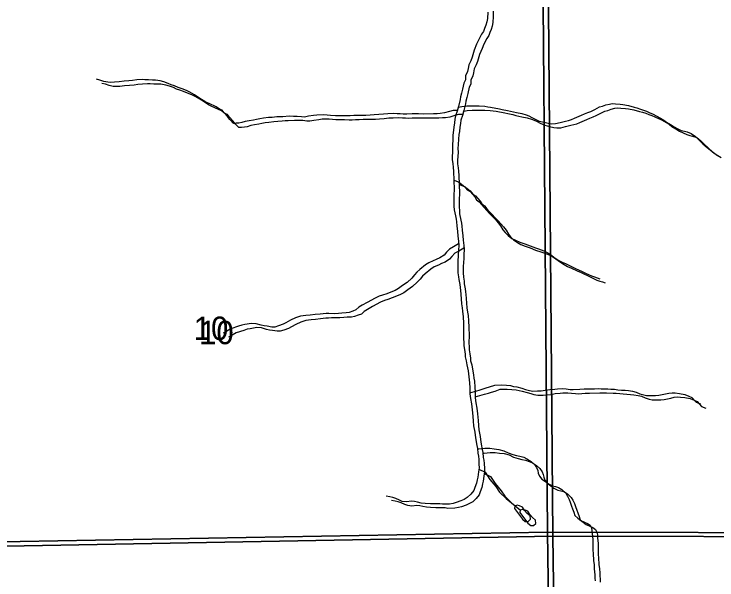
# Model space of a CAD drawing. Extents: x -21.1 to 50.3, y 0 to 22.1.
# Drawn here: x 47.215 to 48.475, y 17.623 to 18.636 of the extents above; entities that cross this region are included whole.
import ezdxf

# ---------------------------------------------------------------- set-up
doc = ezdxf.new("R2010")
doc.units = 0
for name, color, linetype in [('GM_X_Minor_Lake', 7, 'Continuous'), ('GM_X_Minor_River', 7, 'Continuous'), ('GM_X_Section', 7, 'Continuous'), ('GM_X_Section_Text', 7, 'Continuous')]:
    doc.layers.add(name, color=color, linetype=linetype)

msp = doc.modelspace()

# ---------------------------------------------------------------- linework, layer by layer
at = {"layer": 'GM_X_Minor_Lake'}
for points in [[(48.1265, 17.7322), (48.1315, 17.728), (48.1368, 17.7281), (48.1406, 17.7319), (48.1401, 17.738), (48.1347, 17.7425), (48.1298, 17.7478), (48.1263, 17.7538), (48.1213, 17.756), (48.1168, 17.7571), (48.1126, 17.7555), (48.1123, 17.7514)], [(48.1123, 17.7514), (48.1265, 17.7322)], [(48.1362, 17.7247), (48.1411, 17.7205), (48.1464, 17.7206), (48.1502, 17.7244), (48.1497, 17.7305), (48.1444, 17.735), (48.1394, 17.7403), (48.1359, 17.7463), (48.131, 17.7485), (48.1264, 17.7496), (48.1222, 17.748), (48.1219, 17.7439)], [(48.1219, 17.7439), (48.1362, 17.7247)]]:
    msp.add_lwpolyline(points, dxfattribs=at)
at = {"layer": 'GM_X_Minor_River'}
for points in [[(48.0642, 18.6395), (48.0635, 18.6285), (48.0624, 18.6224), (48.0609, 18.6163), (48.0583, 18.6106), (48.0568, 18.6053), (48.053, 18.6004), (48.0477, 18.5897), (48.0443, 18.5824), (48.0398, 18.5714), (48.0361, 18.5589), (48.0338, 18.5528), (48.0305, 18.5455), (48.029, 18.5387), (48.0279, 18.5334), (48.0245, 18.5254), (48.0241, 18.5185), (48.0215, 18.5128), (48.0189, 18.5018), (48.017, 18.4945), (48.0152, 18.4881), (48.0148, 18.4831), (48.0118, 18.471), (48.0092, 18.4622), (48.0066, 18.4538), (48.0055, 18.4481), (48.0044, 18.4413), (48.0037, 18.4337), (48.0029, 18.4284), (48.0019, 18.4196), (48.0015, 18.4105), (48.0012, 18.4029), (48.0012, 18.3965), (48.0009, 18.3885), (48.0005, 18.382), (48.0006, 18.3759), (48.0018, 18.3683), (48.0022, 18.3623), (48.003, 18.3547), (48.003, 18.3497), (48.0034, 18.344), (48.0035, 18.3345), (48.0039, 18.3266), (48.0039, 18.3197), (48.0032, 18.3148), (48.0033, 18.2981), (48.0037, 18.2924), (48.0041, 18.2859), (48.0065, 18.2749), (48.0073, 18.2692), (48.008, 18.2643), (48.0085, 18.2571), (48.01, 18.2468), (48.0105, 18.2392), (48.0117, 18.2294), (48.0121, 18.2229), (48.0118, 18.2126), (48.0114, 18.2062), (48.0104, 18.1917), (48.0104, 18.1857), (48.0108, 18.1807), (48.0108, 18.1728)], [(48.0738, 18.6415), (48.0738, 18.632), (48.0731, 18.621), (48.072, 18.6149), (48.0705, 18.6088), (48.0679, 18.6031), (48.0664, 18.5978), (48.0626, 18.5928), (48.0574, 18.5822), (48.054, 18.5749), (48.0495, 18.5639), (48.0457, 18.5513), (48.0435, 18.5453), (48.0401, 18.538), (48.0386, 18.5312), (48.0375, 18.5259), (48.0341, 18.5179), (48.0338, 18.511), (48.0311, 18.5053), (48.0285, 18.4943), (48.0267, 18.487), (48.0248, 18.4806), (48.0245, 18.4756), (48.0215, 18.4635), (48.0189, 18.4547), (48.0162, 18.4463), (48.0151, 18.4406), (48.014, 18.4338), (48.0133, 18.4262), (48.0126, 18.4209), (48.0115, 18.4121), (48.0112, 18.403), (48.0108, 18.3954), (48.0109, 18.3889), (48.0105, 18.381), (48.0102, 18.3745), (48.0102, 18.3684), (48.0114, 18.3608), (48.0118, 18.3548), (48.0126, 18.3472), (48.0126, 18.3422), (48.0131, 18.3365), (48.0131, 18.327), (48.0135, 18.3191), (48.0136, 18.3122), (48.0128, 18.3073), (48.0129, 18.2906), (48.0133, 18.2849), (48.0138, 18.2784), (48.0161, 18.2674), (48.0169, 18.2617), (48.0177, 18.2568), (48.0181, 18.2496), (48.0197, 18.2393), (48.0201, 18.2317), (48.0213, 18.2219), (48.0217, 18.2154), (48.0214, 18.2051), (48.0211, 18.1987), (48.02, 18.1842), (48.02, 18.1782), (48.0204, 18.1732), (48.0205, 18.1653)], [(48.0097, 18.4638), (48.0024, 18.4637), (47.9959, 18.4621), (47.9868, 18.4594), (47.9788, 18.4582), (47.9735, 18.4578), (47.967, 18.4574), (47.9487, 18.4573), (47.94, 18.4577), (47.9289, 18.4576), (47.919, 18.4572), (47.9126, 18.4571), (47.9072, 18.4575), (47.9019, 18.4574), (47.8954, 18.4582), (47.8852, 18.4577), (47.8775, 18.4573), (47.8688, 18.4565), (47.8604, 18.4557), (47.8536, 18.4553), (47.8456, 18.4549), (47.8315, 18.4548), (47.8243, 18.4544), (47.8178, 18.4543), (47.8117, 18.4539), (47.8064, 18.4539), (47.7976, 18.4542), (47.7912, 18.4542), (47.7824, 18.4545), (47.7763, 18.4552), (47.7706, 18.4556), (47.7577, 18.4555), (47.752, 18.4547), (47.7432, 18.4532), (47.7356, 18.452), (47.7307, 18.4523), (47.723, 18.453), (47.7162, 18.453), (47.7082, 18.4533), (47.6972, 18.4525), (47.6914, 18.4525), (47.6865, 18.4521), (47.6781, 18.4513), (47.6713, 18.4509), (47.6622, 18.4497), (47.6557, 18.4489), (47.6496, 18.4477), (47.6443, 18.4465), (47.6367, 18.4454), (47.6298, 18.4442), (47.6234, 18.4422), (47.6184, 18.4411), (47.6135, 18.4407), (47.6085, 18.4406), (47.602, 18.4474), (47.5978, 18.4527), (47.5921, 18.4592), (47.5882, 18.4641), (47.5833, 18.466), (47.5775, 18.4705), (47.5653, 18.4761), (47.5592, 18.4787), (47.5543, 18.4814), (47.5466, 18.4866), (47.539, 18.4915), (47.5302, 18.4964), (47.5245, 18.4994), (47.5168, 18.5024), (47.5096, 18.5051), (47.5031, 18.5077), (47.497, 18.5095), (47.4917, 18.5122), (47.484, 18.5148), (47.4775, 18.5167), (47.4688, 18.5181), (47.4635, 18.5181), (47.4562, 18.5184), (47.4497, 18.5188), (47.4448, 18.5191), (47.4357, 18.5183), (47.4277, 18.5175), (47.4212, 18.5167), (47.4128, 18.5159), (47.4037, 18.5151), (47.3953, 18.5143), (47.3889, 18.5139), (47.3835, 18.5142), (47.3763, 18.5157), (47.3694, 18.518), (47.3633, 18.5195)], [(48.0193, 18.4563), (48.012, 18.4562), (48.0055, 18.4546), (47.9964, 18.4519), (47.9884, 18.4507), (47.9831, 18.4503), (47.9766, 18.4499), (47.9584, 18.4498), (47.9496, 18.4502), (47.9386, 18.4501), (47.9287, 18.4497), (47.9222, 18.4496), (47.9169, 18.45), (47.9115, 18.4499), (47.9051, 18.4507), (47.8948, 18.4502), (47.8872, 18.4498), (47.8784, 18.449), (47.8701, 18.4482), (47.8632, 18.4478), (47.8552, 18.4474), (47.8411, 18.4473), (47.8339, 18.4469), (47.8274, 18.4468), (47.8214, 18.4464), (47.816, 18.4464), (47.8073, 18.4467), (47.8008, 18.4467), (47.792, 18.447), (47.7859, 18.4477), (47.7802, 18.4481), (47.7673, 18.448), (47.7616, 18.4472), (47.7528, 18.4457), (47.7452, 18.4445), (47.7403, 18.4448), (47.7327, 18.4455), (47.7258, 18.4455), (47.7178, 18.4458), (47.7068, 18.445), (47.7011, 18.445), (47.6961, 18.4446), (47.6878, 18.4438), (47.6809, 18.4434), (47.6718, 18.4422), (47.6653, 18.4414), (47.6592, 18.4402), (47.6539, 18.439), (47.6463, 18.4379), (47.6395, 18.4367), (47.633, 18.4347), (47.6281, 18.4336), (47.6231, 18.4332), (47.6182, 18.4331), (47.6117, 18.4399), (47.6074, 18.4452), (47.6017, 18.4517), (47.5979, 18.4566), (47.5929, 18.4585), (47.5872, 18.463), (47.575, 18.4686), (47.5689, 18.4712), (47.5639, 18.4739), (47.5562, 18.4791), (47.5486, 18.484), (47.5398, 18.4889), (47.5341, 18.4919), (47.5265, 18.4949), (47.5192, 18.4976), (47.5127, 18.5002), (47.5066, 18.502), (47.5013, 18.5047), (47.4937, 18.5073), (47.4872, 18.5092), (47.4784, 18.5106), (47.4731, 18.5106), (47.4659, 18.5109), (47.4594, 18.5113), (47.4544, 18.5116), (47.4453, 18.5108), (47.4373, 18.51), (47.4308, 18.5092), (47.4225, 18.5084), (47.4133, 18.5076), (47.405, 18.5068), (47.3985, 18.5064), (47.3932, 18.5067), (47.3859, 18.5082), (47.3791, 18.5105), (47.373, 18.5119)], [(48.0111, 18.4685), (48.0118, 18.4698), (48.0179, 18.471), (48.0267, 18.4718), (48.0491, 18.4719), (48.0587, 18.4712), (48.0644, 18.4705), (48.0693, 18.4698), (48.0853, 18.4668), (48.0903, 18.4657), (48.0994, 18.4638), (48.1048, 18.4624), (48.1154, 18.4601), (48.125, 18.4583), (48.133, 18.4557), (48.1379, 18.4538), (48.1433, 18.4512), (48.1482, 18.4485), (48.1566, 18.4448), (48.165, 18.4426), (48.1726, 18.4407), (48.1784, 18.44), (48.1856, 18.4404), (48.1939, 18.4423), (48.2034, 18.4447), (48.2088, 18.4458), (48.2141, 18.4474), (48.2194, 18.4497), (48.2323, 18.4551), (48.2376, 18.4574), (48.2433, 18.4601), (48.249, 18.462), (48.2562, 18.4655), (48.2646, 18.4701), (48.2695, 18.4712), (48.276, 18.4735), (48.2821, 18.4751), (48.287, 18.4759), (48.2931, 18.4755), (48.3015, 18.4748), (48.3064, 18.4741), (48.3163, 18.4726), (48.3263, 18.4696), (48.3316, 18.4682), (48.3377, 18.4663), (48.3434, 18.464), (48.3488, 18.4622), (48.3537, 18.4599), (48.3606, 18.4569), (48.3659, 18.4543), (48.374, 18.4498), (48.3797, 18.4464), (48.3846, 18.4426), (48.3915, 18.4385), (48.3984, 18.4343), (48.4049, 18.4309), (48.411, 18.4279), (48.4167, 18.4265), (48.4217, 18.4253), (48.4289, 18.4227), (48.4362, 18.4171), (48.4423, 18.411), (48.4496, 18.4042), (48.4572, 18.3974), (48.466, 18.3903), (48.4737, 18.385), (48.4824, 18.3793)], [(48.0207, 18.461), (48.0215, 18.4623), (48.0276, 18.4635), (48.0363, 18.4643), (48.0588, 18.4644), (48.0683, 18.4637), (48.074, 18.463), (48.079, 18.4623), (48.095, 18.4593), (48.0999, 18.4582), (48.1091, 18.4563), (48.1144, 18.4549), (48.1251, 18.4526), (48.1346, 18.4508), (48.1426, 18.4482), (48.1476, 18.4463), (48.1529, 18.4437), (48.1579, 18.441), (48.1663, 18.4373), (48.1747, 18.4351), (48.1823, 18.4332), (48.188, 18.4325), (48.1952, 18.4329), (48.2036, 18.4348), (48.2131, 18.4372), (48.2184, 18.4383), (48.2237, 18.4399), (48.229, 18.4422), (48.242, 18.4476), (48.2473, 18.4499), (48.253, 18.4526), (48.2587, 18.4545), (48.2659, 18.458), (48.2742, 18.4626), (48.2792, 18.4637), (48.2856, 18.466), (48.2917, 18.4676), (48.2967, 18.4684), (48.3027, 18.468), (48.3111, 18.4673), (48.3161, 18.4666), (48.326, 18.4651), (48.3359, 18.4621), (48.3412, 18.4607), (48.3473, 18.4588), (48.3531, 18.4565), (48.3584, 18.4547), (48.3634, 18.4524), (48.3702, 18.4494), (48.3756, 18.4468), (48.3836, 18.4423), (48.3893, 18.4389), (48.3943, 18.4351), (48.4012, 18.431), (48.408, 18.4268), (48.4145, 18.4234), (48.4206, 18.4204), (48.4263, 18.419), (48.4313, 18.4178), (48.4386, 18.4152), (48.4458, 18.4096), (48.4519, 18.4035), (48.4592, 18.3967), (48.4669, 18.3899), (48.4757, 18.3828)], [(48.0034, 18.3387), (48.0118, 18.3357), (48.0172, 18.332), (48.0233, 18.3271), (48.0275, 18.3214), (48.0329, 18.3184), (48.0409, 18.3089), (48.044, 18.304), (48.049, 18.3002), (48.0528, 18.2953), (48.0578, 18.29), (48.0624, 18.2847), (48.0673, 18.2794), (48.0735, 18.2734), (48.0781, 18.2685), (48.083, 18.2628), (48.0873, 18.2571), (48.0915, 18.2499), (48.0953, 18.245), (48.1007, 18.2397), (48.1076, 18.2348), (48.114, 18.2314), (48.1217, 18.2281), (48.1305, 18.2251), (48.14, 18.2213), (48.1495, 18.218), (48.1549, 18.2161), (48.1644, 18.2127), (48.1709, 18.2097), (48.1766, 18.2059), (48.185, 18.1995), (48.1915, 18.1954), (48.1973, 18.192), (48.2049, 18.189), (48.2144, 18.1841), (48.2217, 18.1811), (48.2266, 18.1785), (48.2331, 18.1755), (48.2392, 18.1725), (48.245, 18.1699), (48.2503, 18.1676), (48.2553, 18.1657), (48.2602, 18.1642), (48.2652, 18.1624)], [(48.0131, 18.3312), (48.0215, 18.3282), (48.0268, 18.3245), (48.0329, 18.3196), (48.0372, 18.3139), (48.0425, 18.3109), (48.0506, 18.3014), (48.0536, 18.2965), (48.0586, 18.2927), (48.0624, 18.2878), (48.0674, 18.2825), (48.072, 18.2772), (48.077, 18.2719), (48.0831, 18.2659), (48.0877, 18.261), (48.0927, 18.2553), (48.0969, 18.2496), (48.1011, 18.2424), (48.105, 18.2375), (48.1103, 18.2322), (48.1172, 18.2273), (48.1237, 18.2239), (48.1313, 18.2206), (48.1401, 18.2176), (48.1496, 18.2138), (48.1592, 18.2105), (48.1645, 18.2086), (48.174, 18.2052), (48.1805, 18.2022), (48.1863, 18.1984), (48.1947, 18.192), (48.2012, 18.1879), (48.2069, 18.1845), (48.2145, 18.1815), (48.2241, 18.1766), (48.2313, 18.1736), (48.2363, 18.171), (48.2428, 18.168), (48.2489, 18.165), (48.2546, 18.1624), (48.2599, 18.1601), (48.2649, 18.1582), (48.2698, 18.1567), (48.2748, 18.1549)], [(48.012, 18.2248), (48.003, 18.2194), (47.9958, 18.2156), (47.9905, 18.2099), (47.9859, 18.2049), (47.9783, 18.1999), (47.9719, 18.1972), (47.9662, 18.1945), (47.9586, 18.1911), (47.9525, 18.1872), (47.9427, 18.1788), (47.9374, 18.1743), (47.9332, 18.1693), (47.9279, 18.1636), (47.9196, 18.1559), (47.9112, 18.1502), (47.904, 18.1448), (47.898, 18.1417), (47.8908, 18.1387), (47.8832, 18.1356), (47.8756, 18.1329), (47.8695, 18.131), (47.8626, 18.1279), (47.8482, 18.1202), (47.8391, 18.1152), (47.833, 18.1114), (47.8281, 18.1068), (47.8224, 18.1045), (47.816, 18.1022), (47.8106, 18.1014), (47.8027, 18.101), (47.7966, 18.1005), (47.7893, 18.0997), (47.7794, 18.1001), (47.7745, 18.1), (47.7692, 18.0996), (47.7642, 18.0992), (47.7551, 18.0984), (47.746, 18.0972), (47.738, 18.0964), (47.7288, 18.0952), (47.7197, 18.0925), (47.711, 18.0883), (47.7026, 18.0837), (47.6977, 18.081), (47.6894, 18.0779), (47.6825, 18.076), (47.6772, 18.076), (47.6688, 18.0774), (47.6635, 18.0782), (47.6581, 18.0793), (47.649, 18.0819), (47.641, 18.0826), (47.6288, 18.0806), (47.6235, 18.0795), (47.6174, 18.0775), (47.6037, 18.0729), (47.5965, 18.0687), (47.5901, 18.0652)], [(48.0216, 18.2173), (48.0126, 18.2119), (48.0054, 18.2081), (48.0001, 18.2024), (47.9956, 18.1974), (47.988, 18.1924), (47.9815, 18.1897), (47.9758, 18.187), (47.9682, 18.1836), (47.9622, 18.1797), (47.9523, 18.1713), (47.947, 18.1668), (47.9428, 18.1618), (47.9376, 18.1561), (47.9292, 18.1484), (47.9209, 18.1427), (47.9137, 18.1373), (47.9076, 18.1342), (47.9004, 18.1312), (47.8928, 18.1281), (47.8852, 18.1254), (47.8791, 18.1235), (47.8723, 18.1204), (47.8579, 18.1127), (47.8488, 18.1077), (47.8427, 18.1039), (47.8378, 18.0993), (47.8321, 18.097), (47.8256, 18.0947), (47.8203, 18.0939), (47.8123, 18.0935), (47.8062, 18.093), (47.799, 18.0922), (47.7891, 18.0926), (47.7841, 18.0925), (47.7788, 18.0921), (47.7739, 18.0917), (47.7647, 18.0909), (47.7556, 18.0897), (47.7476, 18.0889), (47.7385, 18.0877), (47.7294, 18.085), (47.7206, 18.0808), (47.7123, 18.0762), (47.7073, 18.0735), (47.699, 18.0704), (47.6922, 18.0685), (47.6868, 18.0685), (47.6784, 18.0699), (47.6731, 18.0707), (47.6678, 18.0718), (47.6586, 18.0744), (47.6506, 18.0751), (47.6385, 18.0731), (47.6331, 18.072), (47.6271, 18.07), (47.6134, 18.0654), (47.6062, 18.0612), (47.5997, 18.0577)], [(48.0108, 18.1728), (48.012, 18.1659), (48.0124, 18.161), (48.014, 18.1519), (48.0148, 18.1466), (48.0152, 18.1416), (48.016, 18.1348), (48.0172, 18.1177), (48.0184, 18.1101), (48.0192, 18.1044), (48.02, 18.0945), (48.0209, 18.0832), (48.0209, 18.068), (48.0206, 18.0558), (48.0211, 18.0474), (48.0215, 18.0425), (48.0223, 18.0357), (48.0235, 18.0277), (48.0239, 18.0228), (48.0258, 18.0156), (48.027, 18.0084), (48.029, 17.9977), (48.0297, 17.992), (48.0305, 17.9867), (48.0314, 17.9761), (48.0318, 17.967), (48.0322, 17.9567), (48.0334, 17.948), (48.035, 17.9385), (48.0362, 17.9279), (48.0374, 17.9165), (48.0378, 17.9074), (48.0386, 17.8994), (48.041, 17.8876), (48.0418, 17.8823), (48.043, 17.874), (48.0445, 17.8641), (48.0457, 17.8588), (48.0465, 17.8501), (48.0477, 17.8451), (48.0481, 17.839), (48.0485, 17.8303), (48.0486, 17.8242), (48.0475, 17.8166), (48.0464, 17.8075), (48.0453, 17.8026), (48.0438, 17.7965), (48.0412, 17.7885), (48.0393, 17.7832), (48.0336, 17.7767), (48.0276, 17.7709), (48.0219, 17.7675), (48.0158, 17.7648), (48.0074, 17.7617), (48.0021, 17.7602), (47.9957, 17.759), (47.9831, 17.7589), (47.9781, 17.7596), (47.9618, 17.7596), (47.9519, 17.7603), (47.9446, 17.761), (47.9382, 17.7625), (47.9328, 17.7636), (47.9275, 17.7643), (47.9187, 17.7631), (47.9111, 17.7638), (47.9062, 17.7661), (47.8993, 17.7691), (47.894, 17.7706), (47.8886, 17.7721), (47.8821, 17.7732)], [(48.0205, 18.1653), (48.0217, 18.1584), (48.0221, 18.1535), (48.0236, 18.1444), (48.0244, 18.1391), (48.0248, 18.1341), (48.0256, 18.1273), (48.0269, 18.1102), (48.0281, 18.1026), (48.0289, 18.0969), (48.0297, 18.087), (48.0305, 18.0757), (48.0306, 18.0605), (48.0303, 18.0483), (48.0307, 18.0399), (48.0311, 18.035), (48.0319, 18.0282), (48.0331, 18.0202), (48.0335, 18.0153), (48.0354, 18.0081), (48.0366, 18.0009), (48.0386, 17.9902), (48.0394, 17.9845), (48.0402, 17.9792), (48.041, 17.9686), (48.0414, 17.9595), (48.0419, 17.9492), (48.0431, 17.9405), (48.0446, 17.931), (48.0458, 17.9204), (48.047, 17.909), (48.0475, 17.8999), (48.0483, 17.8919), (48.0506, 17.8801), (48.0514, 17.8748), (48.0526, 17.8665), (48.0542, 17.8566), (48.0554, 17.8513), (48.0562, 17.8426), (48.0573, 17.8376), (48.0577, 17.8315), (48.0582, 17.8228), (48.0582, 17.8167), (48.0571, 17.8091), (48.056, 17.8), (48.0549, 17.7951), (48.0534, 17.789), (48.0508, 17.781), (48.0489, 17.7757), (48.0433, 17.7692), (48.0372, 17.7634), (48.0315, 17.76), (48.0254, 17.7573), (48.0171, 17.7542), (48.0118, 17.7527), (48.0053, 17.7515), (47.9927, 17.7514), (47.9878, 17.7521), (47.9714, 17.7521), (47.9615, 17.7528), (47.9543, 17.7535), (47.9478, 17.755), (47.9425, 17.7561), (47.9371, 17.7568), (47.9284, 17.7556), (47.9208, 17.7563), (47.9158, 17.7586), (47.9089, 17.7616), (47.9036, 17.7631), (47.8983, 17.7646), (47.8918, 17.7657)], [(48.0322, 17.9585), (48.0486, 17.9633), (48.0562, 17.9652), (48.0611, 17.9671), (48.0676, 17.9687), (48.0771, 17.9722), (48.0892, 17.9726), (48.0976, 17.9719), (48.1052, 17.9712), (48.1106, 17.9697), (48.1163, 17.969), (48.125, 17.9663), (48.1319, 17.9645), (48.1369, 17.963), (48.1441, 17.9615), (48.1536, 17.9616), (48.1601, 17.962), (48.1673, 17.9628), (48.1753, 17.9643), (48.1841, 17.9651), (48.1894, 17.9656), (48.1981, 17.966), (48.2046, 17.9653), (48.2118, 17.9645), (48.2172, 17.9642), (48.2294, 17.965), (48.237, 17.9654), (48.2556, 17.9655), (48.2625, 17.966), (48.2674, 17.9656), (48.2796, 17.9653), (48.2845, 17.9649), (48.291, 17.9646), (48.2975, 17.9639), (48.3036, 17.9631), (48.3104, 17.9628), (48.3162, 17.9624), (48.3238, 17.961), (48.3299, 17.9595), (48.3364, 17.9565), (48.344, 17.9546), (48.3489, 17.9535), (48.3585, 17.9532), (48.3645, 17.9532), (48.3706, 17.954), (48.3828, 17.9564), (48.3885, 17.9579), (48.3946, 17.9583), (48.3999, 17.958), (48.4075, 17.9572), (48.4174, 17.9554), (48.4247, 17.9524), (48.4297, 17.9501), (48.4377, 17.9415), (48.4453, 17.9385)], [(48.0418, 17.951), (48.0582, 17.9558), (48.0658, 17.9577), (48.0707, 17.9596), (48.0772, 17.9612), (48.0867, 17.9647), (48.0989, 17.9651), (48.1073, 17.9644), (48.1149, 17.9637), (48.1202, 17.9622), (48.1259, 17.9615), (48.1347, 17.9588), (48.1416, 17.957), (48.1465, 17.9555), (48.1537, 17.954), (48.1633, 17.9541), (48.1697, 17.9545), (48.177, 17.9553), (48.1849, 17.9568), (48.1937, 17.9576), (48.199, 17.9581), (48.2078, 17.9585), (48.2142, 17.9578), (48.2215, 17.957), (48.2268, 17.9567), (48.239, 17.9575), (48.2466, 17.9579), (48.2653, 17.958), (48.2721, 17.9585), (48.2771, 17.9581), (48.2892, 17.9578), (48.2942, 17.9574), (48.3007, 17.9571), (48.3071, 17.9564), (48.3132, 17.9556), (48.3201, 17.9553), (48.3258, 17.9549), (48.3334, 17.9535), (48.3395, 17.952), (48.346, 17.949), (48.3536, 17.9471), (48.3586, 17.946), (48.3681, 17.9457), (48.3742, 17.9457), (48.3803, 17.9465), (48.3924, 17.9489), (48.3981, 17.9504), (48.4042, 17.9508), (48.4096, 17.9505), (48.4172, 17.9497), (48.4271, 17.9479), (48.4343, 17.9449), (48.4393, 17.9426), (48.4473, 17.934), (48.455, 17.931)], [(48.0459, 17.8567), (48.048, 17.858), (48.059, 17.8589), (48.0678, 17.8589), (48.0758, 17.8578), (48.0838, 17.8571), (48.0929, 17.8545), (48.101, 17.8507), (48.109, 17.8481), (48.1154, 17.8462), (48.1219, 17.8451), (48.1288, 17.8429), (48.1345, 17.8403), (48.1418, 17.8354), (48.1479, 17.8301), (48.1517, 17.8244), (48.1537, 17.8195), (48.1548, 17.8146), (48.1568, 17.8092), (48.161, 17.8039), (48.1679, 17.7994), (48.1728, 17.7953), (48.1801, 17.7915), (48.1854, 17.7904), (48.1911, 17.7889), (48.1972, 17.7852), (48.2038, 17.7784), (48.2068, 17.7734), (48.2099, 17.7674), (48.2118, 17.7624), (48.2142, 17.7556), (48.2161, 17.7507), (48.2184, 17.7446), (48.2203, 17.7386), (48.2257, 17.734), (48.231, 17.7299), (48.2375, 17.7269), (48.2429, 17.7246), (48.2478, 17.7212), (48.2502, 17.7163), (48.2509, 17.7114), (48.2514, 17.7064), (48.2522, 17.6958), (48.2526, 17.6886), (48.2523, 17.6817), (48.2523, 17.6764), (48.2531, 17.6704), (48.2539, 17.6582), (48.2547, 17.6506), (48.2551, 17.6434), (48.2555, 17.6381), (48.256, 17.6324), (48.256, 17.6267), (48.2564, 17.6217)], [(48.0556, 17.8492), (48.0576, 17.8505), (48.0687, 17.8514), (48.0774, 17.8514), (48.0854, 17.8503), (48.0934, 17.8496), (48.1026, 17.847), (48.1106, 17.8432), (48.1186, 17.8406), (48.1251, 17.8387), (48.1316, 17.8376), (48.1384, 17.8354), (48.1441, 17.8328), (48.1514, 17.8279), (48.1575, 17.8226), (48.1614, 17.8169), (48.1633, 17.812), (48.1645, 17.8071), (48.1664, 17.8017), (48.1706, 17.7964), (48.1775, 17.7919), (48.1825, 17.7878), (48.1897, 17.784), (48.1951, 17.7829), (48.2008, 17.7814), (48.2069, 17.7777), (48.2134, 17.7708), (48.2165, 17.7659), (48.2195, 17.7599), (48.2215, 17.7549), (48.2238, 17.7481), (48.2257, 17.7432), (48.228, 17.7371), (48.23, 17.7311), (48.2353, 17.7265), (48.2407, 17.7224), (48.2472, 17.7194), (48.2525, 17.7171), (48.2575, 17.7137), (48.2598, 17.7088), (48.2606, 17.7039), (48.261, 17.6989), (48.2618, 17.6883), (48.2622, 17.6811), (48.2619, 17.6742), (48.2619, 17.6689), (48.2627, 17.6629), (48.2635, 17.6507), (48.2643, 17.6431), (48.2648, 17.6359), (48.2652, 17.6306), (48.2656, 17.6249), (48.2656, 17.6192)], [(48.0482, 17.8215), (48.0596, 17.8161), (48.0681, 17.8033), (48.0788, 17.7905), (48.0854, 17.7807), (48.0969, 17.769), (48.1133, 17.7558)], [(48.0578, 17.814), (48.0692, 17.8086), (48.0777, 17.7958), (48.0885, 17.783), (48.095, 17.7732), (48.1065, 17.7615), (48.1229, 17.7483)]]:
    msp.add_lwpolyline(points, dxfattribs=at)
at = {"layer": 'GM_X_Section'}
for points in [[(47.1458, 18.7035), (48.1626, 18.7259), (48.171, 17.7091), (47.1584, 17.6908)], [(47.1555, 18.696), (48.1722, 18.7184), (48.1806, 17.7016), (47.168, 17.6833)], [(48.1626, 18.7259), (49.1767, 18.7082), (49.1854, 17.694), (48.7119, 17.7079), (48.171, 17.7091)], [(48.1722, 18.7184), (49.1863, 18.7007), (49.1951, 17.6865), (48.7215, 17.7004), (48.1806, 17.7016)], [(47.1584, 17.6908), (48.171, 17.7091), (48.1855, 16.6839), (47.1739, 16.679)], [(48.171, 17.7091), (48.7119, 17.7079), (49.1854, 17.694), (49.1942, 16.6763), (48.6942, 16.687), (48.1855, 16.6839)], [(47.168, 17.6833), (48.1806, 17.7016), (48.1952, 16.6764), (47.1836, 16.6715)], [(48.1806, 17.7016), (48.7215, 17.7004), (49.1951, 17.6865), (49.2038, 16.6688), (48.7038, 16.6795), (48.1952, 16.6764)]]:
    msp.add_lwpolyline(points, close=True, dxfattribs=at)

# ---------------------------------------------------------------- texts
at = {"layer": 'GM_X_Section_Text'}
for p in [(47.5372, 18.0528), (47.5468, 18.0453)]:
    msp.add_text('10', height=0.04186, rotation=0, dxfattribs=at).set_placement(p)

doc.saveas('drawing.dxf')
